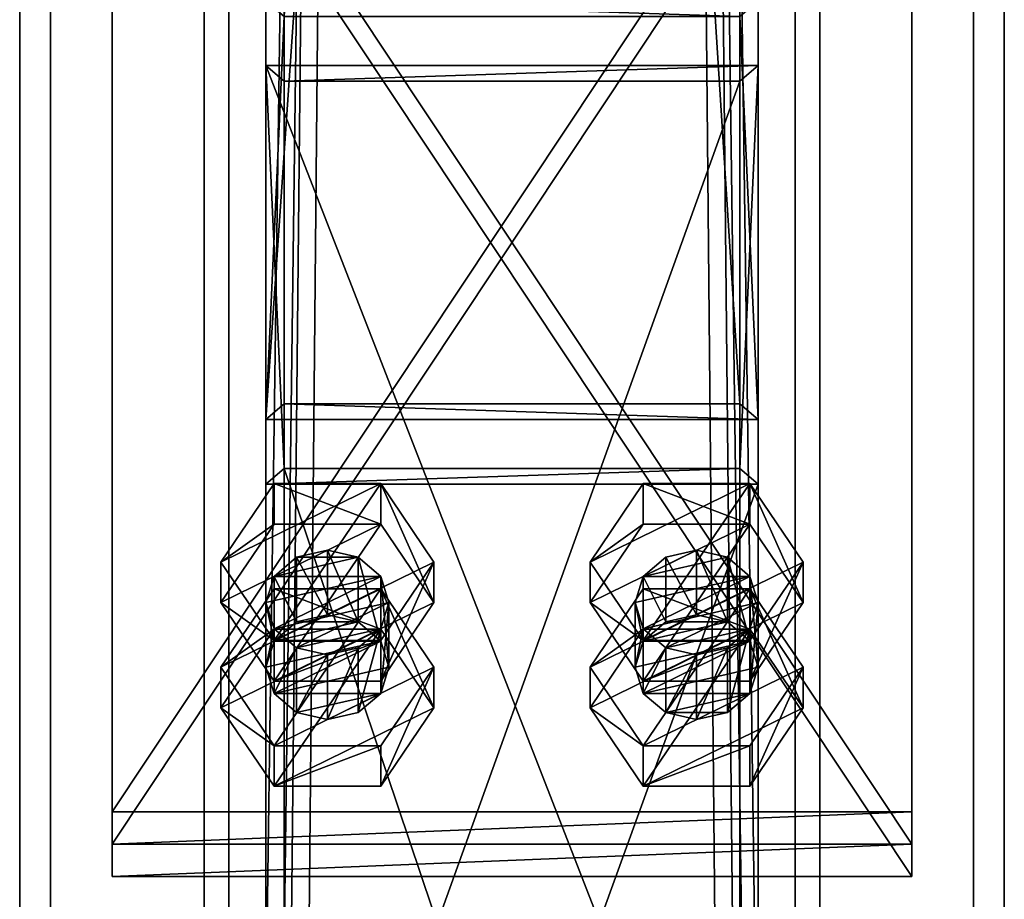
# Model space of a CAD drawing. Header units: millimetres. Extents: x -333 to 67333, y -930 to 39730.
# Tile 430 of 656: x 16620 to 16780, y 10832 to 10974. Entities that reach past the tile are written whole.
import ezdxf

# ---------------------------------------------------------------- set-up
doc = ezdxf.new("R2010")
doc.units = ezdxf.units.MM
for name, color, linetype in [('3', 7, 'Continuous'), ('5', 7, 'Continuous'), ('6', 7, 'Continuous'), ('95', 7, 'Continuous'), ('99', 7, 'Continuous')]:
    doc.layers.add(name, color=color, linetype=linetype)

msp = doc.modelspace()

# ---------------------------------------------------------------- meshes
at = {"layer": '3', "color": 91}
mesh = msp.add_polyface(dxfattribs=at)
corners = [(16737, 10912.08, 4961.88), (16663, 10912.08, 4961.88), (16663, 12075.88, 3080), (16737, 12075.88, 3080), (16663, 10975.01, 5000.81), (16663, 12162.88, 3080), (16737, 10975.01, 5000.81), (16737, 12162.88, 3080), (16740, 10909.52, 4960.31), (16740, 10977.56, 5002.38), (16740, 12166.41, 3080), (16740, 12072.35, 3080), (16660, 10977.56, 5002.38), (16660, 12166.41, 3080), (16660, 10909.52, 4960.31), (16660, 12072.35, 3080)]
mesh.append_faces([[corners[k] for k in face] for face in [(0, 2, 3, 3), (1, 5, 2, 2), (4, 7, 5, 5), (6, 3, 7, 7), (8, 10, 11, 11), (9, 13, 10, 10), (12, 15, 13, 13), (14, 11, 15, 15)]], dxfattribs={"vtx0": -1, "color": 91})
mesh.append_faces([[corners[k] for k in face] for face in [(9, 6, 12, 12), (6, 8, 0, 0), (0, 8, 1, 1), (12, 4, 14, 14), (4, 12, 6, 6), (14, 1, 8, 8), (11, 3, 15, 15), (3, 10, 7, 7), (7, 10, 5, 5), (15, 2, 13, 13), (2, 15, 3, 3), (13, 5, 10, 10)]], dxfattribs={"vtx0": -1, "vtx1": -1, "color": 91})
mesh.append_faces([[corners[k] for k in face] for face in [(6, 9, 8, 8), (14, 4, 1, 1), (3, 11, 10, 10), (13, 2, 5, 5)]], dxfattribs={"vtx0": -1, "vtx2": -1, "vtx3": -1, "color": 91})
mesh.append_faces([[corners[k] for k in face] for face in [(0, 1, 2, 2), (1, 4, 5, 5), (4, 6, 7, 7), (6, 0, 3, 3), (8, 9, 10, 10), (9, 12, 13, 13), (12, 14, 15, 15), (14, 8, 11, 11)]], dxfattribs={"vtx2": -1, "vtx3": -1, "color": 91})
mesh = msp.add_polyface(dxfattribs=at)
corners = [(16737, 10681.55, 5334.64), (16663, 10681.55, 5334.64), (16663, 10901.56, 4978.89), (16737, 10901.56, 4978.89), (16663, 10758.45, 5350.99), (16663, 10964.49, 5017.82), (16737, 10758.45, 5350.99), (16737, 10964.49, 5017.82), (16740, 10678.44, 5333.98), (16740, 10761.57, 5351.65), (16740, 10967.05, 5019.39), (16740, 10899.01, 4977.32), (16660, 10761.57, 5351.65), (16660, 10967.05, 5019.39), (16660, 10678.44, 5333.98), (16660, 10899.01, 4977.32)]
mesh.append_faces([[corners[k] for k in face] for face in [(0, 2, 3, 3), (1, 5, 2, 2), (4, 7, 5, 5), (6, 3, 7, 7), (8, 10, 11, 11), (9, 13, 10, 10), (12, 15, 13, 13), (14, 11, 15, 15)]], dxfattribs={"vtx0": -1, "color": 91})
mesh.append_faces([[corners[k] for k in face] for face in [(9, 6, 12, 12), (6, 8, 0, 0), (0, 8, 1, 1), (12, 4, 14, 14), (4, 12, 6, 6), (14, 1, 8, 8), (11, 3, 15, 15), (3, 10, 7, 7), (7, 10, 5, 5), (15, 2, 13, 13), (2, 15, 3, 3), (13, 5, 10, 10)]], dxfattribs={"vtx0": -1, "vtx1": -1, "color": 91})
mesh.append_faces([[corners[k] for k in face] for face in [(6, 9, 8, 8), (14, 4, 1, 1), (3, 11, 10, 10), (13, 2, 5, 5)]], dxfattribs={"vtx0": -1, "vtx2": -1, "vtx3": -1, "color": 91})
mesh.append_faces([[corners[k] for k in face] for face in [(0, 1, 2, 2), (1, 4, 5, 5), (4, 6, 7, 7), (6, 0, 3, 3), (8, 9, 10, 10), (9, 12, 13, 13), (12, 14, 15, 15), (14, 8, 11, 11)]], dxfattribs={"vtx2": -1, "vtx3": -1, "color": 91})
at = {"layer": '5', "color": 131}
mesh = msp.add_polyface(dxfattribs=at)
corners = [(16746, 9415, 2984), (16654, 9415, 2984), (16654, 19384.97, 2984), (16746, 19384.97, 2984), (16654, 9415, 3076), (16654, 19384.97, 3076), (16746, 9415, 3076), (16746, 19384.97, 3076), (16750, 9415, 2980), (16750, 9415, 3080), (16750, 19384.97, 3080), (16750, 19384.97, 2980), (16650, 9415, 3080), (16650, 19384.97, 3080), (16650, 9415, 2980), (16650, 19384.97, 2980)]
mesh.append_faces([[corners[k] for k in face] for face in [(0, 2, 3, 3), (1, 5, 2, 2), (4, 7, 5, 5), (6, 3, 7, 7), (8, 10, 11, 11), (9, 13, 10, 10), (12, 15, 13, 13), (14, 11, 15, 15)]], dxfattribs={"vtx0": -1, "color": 131})
mesh.append_faces([[corners[k] for k in face] for face in [(9, 6, 12, 12), (6, 8, 0, 0), (0, 8, 1, 1), (12, 4, 14, 14), (4, 12, 6, 6), (14, 1, 8, 8), (11, 3, 15, 15), (3, 10, 7, 7), (7, 10, 5, 5), (15, 2, 13, 13), (2, 15, 3, 3), (13, 5, 10, 10)]], dxfattribs={"vtx0": -1, "vtx1": -1, "color": 131})
mesh.append_faces([[corners[k] for k in face] for face in [(6, 9, 8, 8), (14, 4, 1, 1), (3, 11, 10, 10), (13, 2, 5, 5)]], dxfattribs={"vtx0": -1, "vtx2": -1, "vtx3": -1, "color": 131})
mesh.append_faces([[corners[k] for k in face] for face in [(0, 1, 2, 2), (1, 4, 5, 5), (4, 6, 7, 7), (6, 0, 3, 3), (8, 9, 10, 10), (9, 12, 13, 13), (12, 14, 15, 15), (14, 8, 11, 11)]], dxfattribs={"vtx2": -1, "vtx3": -1, "color": 131})
at = {"layer": '6', "color": 2}
mesh = msp.add_polyface(dxfattribs=at)
corners = [(16780, 19380.14, 7183.53), (16620, 19380.14, 7183.53), (16620, 7954.94, 4755.1), (16780, 7954.94, 4755.1), (16780, 19380.14, 7347.1), (16780, 7921.68, 4911.61), (16620, 19380.14, 7347.1), (16620, 7921.68, 4911.61), (16625, 7953.9, 4759.99), (16775, 7953.9, 4759.99), (16775, 7922.72, 4906.72), (16625, 7922.72, 4906.72), (16775, 19380.14, 7188.64), (16775, 19380.14, 7341.99), (16625, 19380.14, 7188.64), (16625, 19380.14, 7341.99)]
mesh.append_faces([[corners[k] for k in face] for face in [(0, 2, 3, 3), (4, 3, 5, 5), (6, 5, 7, 7), (1, 7, 2, 2), (12, 10, 9, 9), (14, 9, 8, 8), (15, 8, 11, 11), (13, 11, 10, 10)]], dxfattribs={"vtx0": -1, "color": 2})
mesh.append_faces([[corners[k] for k in face] for face in [(2, 8, 3, 3), (8, 7, 11, 11), (11, 7, 10, 10), (3, 9, 5, 5), (9, 3, 8, 8), (5, 10, 7, 7), (0, 12, 1, 1), (12, 4, 13, 13), (13, 4, 15, 15), (1, 14, 6, 6), (14, 1, 12, 12), (6, 15, 4, 4)]], dxfattribs={"vtx0": -1, "vtx1": -1, "color": 2})
mesh.append_faces([[corners[k] for k in face] for face in [(8, 2, 7, 7), (5, 9, 10, 10), (12, 0, 4, 4), (6, 14, 15, 15)]], dxfattribs={"vtx0": -1, "vtx2": -1, "vtx3": -1, "color": 2})
mesh.append_faces([[corners[k] for k in face] for face in [(0, 1, 2, 2), (4, 0, 3, 3), (6, 4, 5, 5), (1, 6, 7, 7), (12, 13, 10, 10), (14, 12, 9, 9), (15, 14, 8, 8), (13, 15, 11, 11)]], dxfattribs={"vtx2": -1, "vtx3": -1, "color": 2})
at = {"layer": '95', "color": 7}
mesh = msp.add_polyface(dxfattribs=at)
corners = [(16660, 10869.24, 4958.91), (16661.34, 10875.5, 4939.27), (16660, 10879.76, 4941.9), (16680, 10869.24, 4958.91), (16678.66, 10873.49, 4961.54), (16678.66, 10884.01, 4944.53), (16680, 10879.76, 4941.9), (16675, 10876.6, 4963.46), (16675, 10887.12, 4946.45), (16670, 10877.74, 4964.17), (16670, 10888.26, 4947.16), (16665, 10876.6, 4963.46), (16665, 10887.12, 4946.45), (16661.34, 10873.49, 4961.54), (16661.34, 10884.01, 4944.53), (16665, 10872.39, 4937.34), (16678.66, 10875.5, 4939.27), (16652.68, 10879.76, 4941.9), (16661.34, 10873.57, 4923.38), (16652.68, 10886.33, 4931.27), (16678.66, 10867, 4934.01), (16687.32, 10879.76, 4941.9), (16687.32, 10886.33, 4931.27), (16678.66, 10892.51, 4949.79), (16678.66, 10899.09, 4939.16), (16661.34, 10892.51, 4949.79), (16661.34, 10899.09, 4939.16), (16661.34, 10867, 4934.01), (16678.66, 10873.57, 4923.38), (16687.32, 10862.66, 4969.54), (16678.66, 10875.42, 4977.43), (16678.66, 10882, 4966.8), (16661.34, 10875.42, 4977.43), (16661.34, 10882, 4966.8), (16652.68, 10869.24, 4958.91)]
mesh.append_faces([[corners[k] for k in face] for face in [(0, 1, 2, 2), (3, 5, 6, 6), (4, 8, 5, 5), (7, 10, 8, 8), (9, 12, 10, 10), (11, 14, 12, 12), (13, 2, 14, 14), (7, 11, 9, 9), (12, 8, 10, 10), (17, 18, 19, 19), (21, 24, 22, 22), (23, 26, 24, 24), (25, 19, 26, 26), (23, 17, 25, 25), (19, 24, 26, 26), (22, 18, 28, 28), (30, 33, 31, 31), (32, 34, 33, 33), (34, 31, 33, 33)]], dxfattribs={"vtx0": -1, "color": 7})
mesh.append_faces([[corners[k] for k in face] for face in [(8, 14, 5, 5), (5, 1, 6, 6), (6, 15, 16, 16), (21, 27, 23, 23), (24, 18, 22, 22)]], dxfattribs={"vtx0": -1, "vtx1": -1, "color": 7})
mesh.append_faces([[corners[k] for k in face] for face in [(7, 13, 11, 11), (8, 12, 14, 14), (5, 14, 2, 2), (5, 2, 1, 1), (23, 27, 17, 17), (24, 19, 18, 18)]], dxfattribs={"vtx0": -1, "vtx2": -1, "vtx3": -1, "color": 7})
mesh.append_faces([[corners[k] for k in face] for face in [(3, 4, 5, 5), (4, 7, 8, 8), (7, 9, 10, 10), (9, 11, 12, 12), (11, 13, 14, 14), (13, 0, 2, 2), (20, 21, 22, 22), (21, 23, 24, 24), (23, 25, 26, 26), (25, 17, 19, 19), (29, 30, 31, 31), (30, 32, 33, 33)]], dxfattribs={"vtx2": -1, "vtx3": -1, "color": 7})
mesh = msp.add_polyface(dxfattribs=at)
corners = [(16720, 10869.24, 4958.91), (16721.34, 10875.5, 4939.27), (16720, 10879.76, 4941.9), (16740, 10869.24, 4958.91), (16738.66, 10873.49, 4961.54), (16738.66, 10884.01, 4944.53), (16740, 10879.76, 4941.9), (16735, 10876.6, 4963.46), (16735, 10887.12, 4946.45), (16730, 10877.74, 4964.17), (16730, 10888.26, 4947.16), (16725, 10876.6, 4963.46), (16725, 10887.12, 4946.45), (16721.34, 10873.49, 4961.54), (16721.34, 10884.01, 4944.53), (16725, 10872.39, 4937.34), (16738.66, 10875.5, 4939.27), (16712.68, 10879.76, 4941.9), (16721.34, 10873.57, 4923.38), (16712.68, 10886.33, 4931.27), (16738.66, 10867, 4934.01), (16747.32, 10879.76, 4941.9), (16747.32, 10886.33, 4931.27), (16738.66, 10892.51, 4949.79), (16738.66, 10899.09, 4939.16), (16721.34, 10892.51, 4949.79), (16721.34, 10899.09, 4939.16), (16721.34, 10867, 4934.01), (16738.66, 10873.57, 4923.38), (16747.32, 10862.66, 4969.54), (16738.66, 10875.42, 4977.43), (16738.66, 10882, 4966.8), (16721.34, 10875.42, 4977.43), (16721.34, 10882, 4966.8), (16712.68, 10869.24, 4958.91)]
mesh.append_faces([[corners[k] for k in face] for face in [(0, 1, 2, 2), (3, 5, 6, 6), (4, 8, 5, 5), (7, 10, 8, 8), (9, 12, 10, 10), (11, 14, 12, 12), (13, 2, 14, 14), (7, 11, 9, 9), (14, 10, 12, 12), (17, 18, 19, 19), (21, 24, 22, 22), (23, 26, 24, 24), (25, 19, 26, 26), (23, 17, 25, 25), (19, 24, 26, 26), (22, 18, 28, 28), (30, 33, 31, 31), (32, 34, 33, 33), (34, 31, 33, 33)]], dxfattribs={"vtx0": -1, "color": 7})
mesh.append_faces([[corners[k] for k in face] for face in [(10, 14, 8, 8), (8, 14, 5, 5), (5, 1, 6, 6), (6, 15, 16, 16), (21, 27, 23, 23), (24, 18, 22, 22)]], dxfattribs={"vtx0": -1, "vtx1": -1, "color": 7})
mesh.append_faces([[corners[k] for k in face] for face in [(7, 13, 11, 11), (5, 14, 2, 2), (5, 2, 1, 1), (23, 27, 17, 17), (24, 19, 18, 18)]], dxfattribs={"vtx0": -1, "vtx2": -1, "vtx3": -1, "color": 7})
mesh.append_faces([[corners[k] for k in face] for face in [(3, 4, 5, 5), (4, 7, 8, 8), (7, 9, 10, 10), (9, 11, 12, 12), (11, 13, 14, 14), (13, 0, 2, 2), (20, 21, 22, 22), (21, 23, 24, 24), (23, 25, 26, 26), (25, 17, 19, 19), (29, 30, 31, 31), (30, 32, 33, 33)]], dxfattribs={"vtx2": -1, "vtx3": -1, "color": 7})
mesh = msp.add_polyface(dxfattribs=at)
corners = [(16660, 10869.24, 4958.91), (16661.34, 10864.99, 4956.28), (16661.34, 10875.5, 4939.27), (16665, 10861.87, 4954.35), (16665, 10872.39, 4937.34), (16670, 10860.73, 4953.65), (16670, 10871.25, 4936.64), (16675, 10861.87, 4954.35), (16675, 10872.39, 4937.34), (16678.66, 10864.99, 4956.28), (16678.66, 10875.5, 4939.27), (16680, 10869.24, 4958.91), (16680, 10879.76, 4941.9), (16678.66, 10873.49, 4961.54), (16661.34, 10873.49, 4961.54), (16675, 10876.6, 4963.46), (16652.68, 10879.76, 4941.9), (16661.34, 10867, 4934.01), (16661.34, 10873.57, 4923.38), (16678.66, 10867, 4934.01), (16678.66, 10873.57, 4923.38), (16687.32, 10886.33, 4931.27), (16687.32, 10879.76, 4941.9), (16652.68, 10862.66, 4969.54), (16661.34, 10849.91, 4961.65), (16661.34, 10856.48, 4951.02), (16652.68, 10869.24, 4958.91), (16678.66, 10849.91, 4961.65), (16678.66, 10856.48, 4951.02), (16687.32, 10862.66, 4969.54), (16687.32, 10869.24, 4958.91), (16678.66, 10882, 4966.8), (16661.34, 10875.42, 4977.43), (16678.66, 10875.42, 4977.43)]
mesh.append_faces([[corners[k] for k in face] for face in [(1, 4, 2, 2), (3, 6, 4, 4), (5, 8, 6, 6), (7, 10, 8, 8), (9, 12, 10, 10), (5, 9, 7, 7), (10, 6, 8, 8), (17, 20, 18, 18), (19, 21, 20, 20), (17, 22, 19, 19), (23, 25, 26, 26), (24, 28, 25, 25), (27, 30, 28, 28), (29, 31, 30, 30), (24, 29, 27, 27), (33, 23, 32, 32), (30, 25, 28, 28)]], dxfattribs={"vtx0": -1, "color": 7})
mesh.append_faces([[corners[k] for k in face] for face in [(9, 1, 11, 11), (11, 1, 13, 13), (13, 14, 15, 15), (29, 24, 33, 33), (31, 25, 30, 30)]], dxfattribs={"vtx0": -1, "vtx1": -1, "color": 7})
mesh.append_faces([[corners[k] for k in face] for face in [(9, 5, 3, 3), (9, 3, 1, 1), (13, 1, 0, 0), (13, 0, 14, 14), (12, 2, 4, 4), (10, 4, 6, 6), (33, 24, 23, 23), (31, 26, 25, 25)]], dxfattribs={"vtx0": -1, "vtx2": -1, "vtx3": -1, "color": 7})
mesh.append_faces([[corners[k] for k in face] for face in [(0, 1, 2, 2), (1, 3, 4, 4), (3, 5, 6, 6), (5, 7, 8, 8), (7, 9, 10, 10), (9, 11, 12, 12), (16, 17, 18, 18), (17, 19, 20, 20), (23, 24, 25, 25), (24, 27, 28, 28), (27, 29, 30, 30), (32, 23, 26, 26)]], dxfattribs={"vtx2": -1, "vtx3": -1, "color": 7})
mesh = msp.add_polyface(dxfattribs=at)
corners = [(16720, 10869.24, 4958.91), (16721.34, 10864.99, 4956.28), (16721.34, 10875.5, 4939.27), (16725, 10861.87, 4954.35), (16725, 10872.39, 4937.34), (16730, 10860.73, 4953.65), (16730, 10871.25, 4936.64), (16735, 10861.87, 4954.35), (16735, 10872.39, 4937.34), (16738.66, 10864.99, 4956.28), (16738.66, 10875.5, 4939.27), (16740, 10869.24, 4958.91), (16740, 10879.76, 4941.9), (16738.66, 10873.49, 4961.54), (16721.34, 10873.49, 4961.54), (16735, 10876.6, 4963.46), (16712.68, 10879.76, 4941.9), (16721.34, 10867, 4934.01), (16721.34, 10873.57, 4923.38), (16738.66, 10867, 4934.01), (16738.66, 10873.57, 4923.38), (16747.32, 10886.33, 4931.27), (16747.32, 10879.76, 4941.9), (16712.68, 10862.66, 4969.54), (16721.34, 10849.91, 4961.65), (16721.34, 10856.48, 4951.02), (16712.68, 10869.24, 4958.91), (16738.66, 10849.91, 4961.65), (16738.66, 10856.48, 4951.02), (16747.32, 10862.66, 4969.54), (16747.32, 10869.24, 4958.91), (16738.66, 10882, 4966.8), (16721.34, 10875.42, 4977.43), (16738.66, 10875.42, 4977.43)]
mesh.append_faces([[corners[k] for k in face] for face in [(1, 4, 2, 2), (3, 6, 4, 4), (5, 8, 6, 6), (7, 10, 8, 8), (9, 12, 10, 10), (3, 7, 5, 5), (10, 6, 8, 8), (17, 20, 18, 18), (19, 21, 20, 20), (17, 22, 19, 19), (23, 25, 26, 26), (24, 28, 25, 25), (27, 30, 28, 28), (29, 31, 30, 30), (24, 29, 27, 27), (33, 23, 32, 32), (30, 25, 28, 28)]], dxfattribs={"vtx0": -1, "color": 7})
mesh.append_faces([[corners[k] for k in face] for face in [(7, 3, 9, 9), (9, 1, 11, 11), (11, 1, 13, 13), (13, 14, 15, 15), (29, 24, 33, 33), (31, 25, 30, 30)]], dxfattribs={"vtx0": -1, "vtx1": -1, "color": 7})
mesh.append_faces([[corners[k] for k in face] for face in [(9, 3, 1, 1), (13, 1, 0, 0), (13, 0, 14, 14), (12, 2, 4, 4), (10, 4, 6, 6), (33, 24, 23, 23), (31, 26, 25, 25)]], dxfattribs={"vtx0": -1, "vtx2": -1, "vtx3": -1, "color": 7})
mesh.append_faces([[corners[k] for k in face] for face in [(0, 1, 2, 2), (1, 3, 4, 4), (3, 5, 6, 6), (5, 7, 8, 8), (7, 9, 10, 10), (9, 11, 12, 12), (16, 17, 18, 18), (17, 19, 20, 20), (23, 24, 25, 25), (24, 27, 28, 28), (27, 29, 30, 30), (32, 23, 26, 26)]], dxfattribs={"vtx2": -1, "vtx3": -1, "color": 7})
at = {"layer": '99', "color": 7}
mesh = msp.add_polyface(dxfattribs=at)
corners = [(16765, 11041.35, 5041.83), (16635, 11041.35, 5041.83), (16635, 10845.74, 4920.86), (16765, 10845.74, 4920.86), (16635, 11036.09, 5050.34), (16635, 10840.48, 4929.36), (16765, 11036.09, 5050.34), (16765, 10840.48, 4929.36)]
mesh.append_faces([[corners[k] for k in face] for face in [(0, 2, 3, 3), (1, 5, 2, 2), (4, 7, 5, 5), (6, 3, 7, 7), (1, 6, 4, 4), (3, 5, 7, 7)]], dxfattribs={"vtx0": -1, "color": 7})
mesh.append_faces([[corners[k] for k in face] for face in [(0, 1, 2, 2), (1, 4, 5, 5), (4, 6, 7, 7), (6, 0, 3, 3), (1, 0, 6, 6), (3, 2, 5, 5)]], dxfattribs={"vtx2": -1, "vtx3": -1, "color": 7})
mesh = msp.add_polyface(dxfattribs=at)
corners = [(16765, 11036.09, 5050.34), (16635, 11036.09, 5050.34), (16635, 10840.48, 4929.36), (16765, 10840.48, 4929.36), (16635, 11030.83, 5058.84), (16635, 10835.22, 4937.87), (16765, 11030.83, 5058.84), (16765, 10835.22, 4937.87)]
mesh.append_faces([[corners[k] for k in face] for face in [(0, 2, 3, 3), (1, 5, 2, 2), (4, 7, 5, 5), (6, 3, 7, 7), (1, 6, 4, 4), (3, 5, 7, 7)]], dxfattribs={"vtx0": -1, "color": 7})
mesh.append_faces([[corners[k] for k in face] for face in [(0, 1, 2, 2), (1, 4, 5, 5), (4, 6, 7, 7), (6, 0, 3, 3), (1, 0, 6, 6), (3, 2, 5, 5)]], dxfattribs={"vtx2": -1, "vtx3": -1, "color": 7})

doc.saveas('drawing.dxf')
